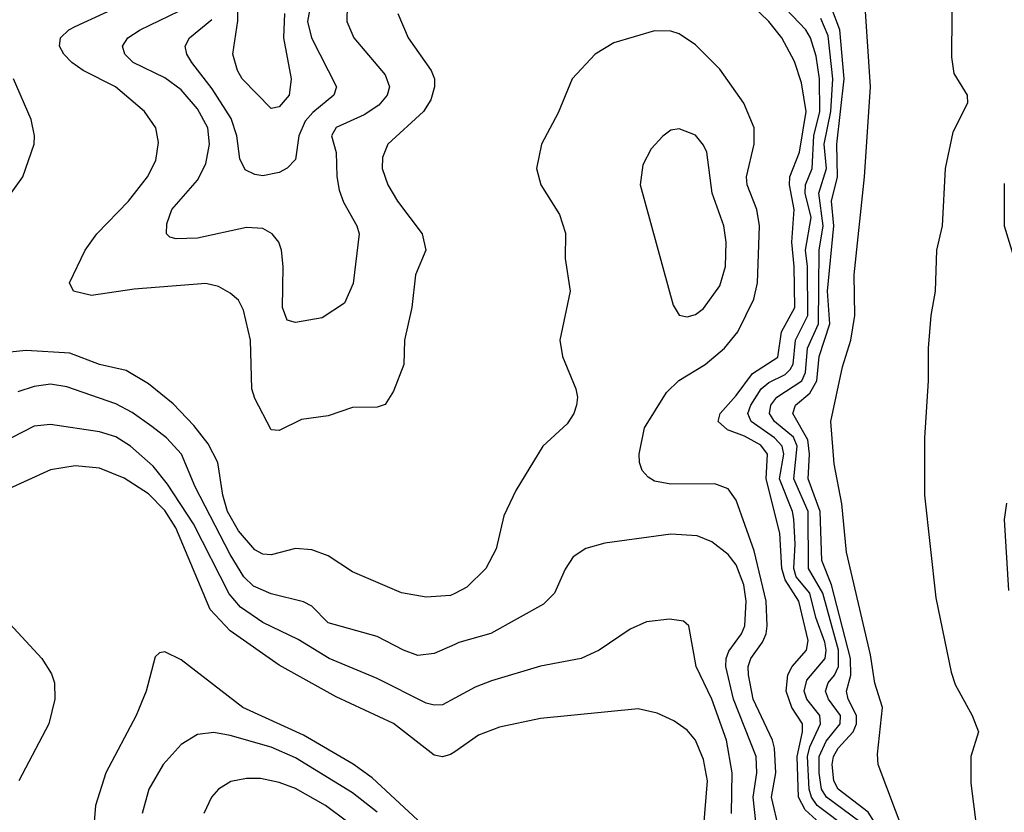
# Model space of a CAD drawing. Header units: inches. Extents: x 1308407 to 1441228, y 959628 to 1036311.
# Tile 609 of 656: x 1398934 to 1401347, y 1013653 to 1015595. Entities that reach past the tile are written whole.
import ezdxf

# ---------------------------------------------------------------- set-up
doc = ezdxf.new("R2010")
doc.units = ezdxf.units.IN
doc.header["$MEASUREMENT"] = 0
doc.layers.add('B3091', color=7, linetype='Continuous')
doc.layers.add('B4001', color=7, linetype='Continuous')

msp = doc.modelspace()

# ---------------------------------------------------------------- linework, layer by layer
at = {"layer": 'B3091', "color": 5}
for points, elevation in [([(1399583.4, 1015610), (1399580.5, 1015550), (1399599.1, 1015450), (1399594.1, 1015410), (1399570, 1015381.5), (1399550, 1015377.2), (1399479.6, 1015450), (1399467.9, 1015470), (1399456.4, 1015510), (1399468.4, 1015591.6), (1399469.4, 1015790)], 2520), ([(1399860.8, 1015610), (1399886.1, 1015550), (1399942.4, 1015470), (1399950.7, 1015450), (1399950.7, 1015430), (1399941.3, 1015398.7), (1399924, 1015370), (1399836.3, 1015290), (1399823.2, 1015256.8), (1399822.4, 1015230), (1399836.1, 1015190), (1399860.2, 1015150), (1399920.5, 1015070), (1399929.3, 1015030), (1399903.8, 1014970), (1399895.3, 1014890), (1399877.3, 1014810), (1399875.4, 1014750), (1399850, 1014684.5), (1399830, 1014651.6), (1399810, 1014645.4), (1399750, 1014644.4), (1399690, 1014624), (1399625.1, 1014614.9), (1399570, 1014588), (1399550, 1014589.7), (1399510, 1014666.3), (1399503.2, 1014690), (1399499.9, 1014810), (1399483, 1014883), (1399470, 1014907.2), (1399450, 1014925), (1399421.4, 1014941.4), (1399390, 1014948.6), (1399214.6, 1014934.6), (1399110, 1014919.3), (1399066.3, 1014930), (1399056, 1014950), (1399094.9, 1015030), (1399123.4, 1015070), (1399200.5, 1015150), (1399247.1, 1015210), (1399267.8, 1015250), (1399274.1, 1015294.1), (1399268.1, 1015330), (1399239.8, 1015370), (1399169, 1015430), (1399090, 1015469.9), (1399062.3, 1015490), (1399042.7, 1015510), (1399031.7, 1015530), (1399034.4, 1015550), (1399054.6, 1015570), (1399070, 1015578.2), (1399283.4, 1015676.6)], 2580), ([(1399736.8, 1015630), (1399735.8, 1015590), (1399753.2, 1015550), (1399830, 1015459.7), (1399840.3, 1015430), (1399834.9, 1015410), (1399814.6, 1015385.4), (1399778.3, 1015361.7), (1399710, 1015330.4), (1399698.6, 1015310), (1399709.5, 1015269.5), (1399710.9, 1015210.9), (1399716.7, 1015176.7), (1399727.9, 1015147.9), (1399760.6, 1015090), (1399766, 1015070), (1399751.4, 1014948.6), (1399730, 1014900.5), (1399675.5, 1014864.5), (1399610, 1014852.8), (1399590, 1014858.2), (1399577.9, 1014890), (1399579.7, 1014990), (1399575.6, 1015030), (1399569.2, 1015050), (1399553.1, 1015070), (1399530, 1015083), (1399490, 1015086), (1399370, 1015059.6), (1399317.7, 1015057.7), (1399302.2, 1015062.2), (1399294, 1015070), (1399294.5, 1015094.5), (1399306.8, 1015130), (1399370, 1015201.7), (1399390, 1015241.5), (1399399.5, 1015290), (1399395.2, 1015330), (1399370, 1015376.2), (1399330, 1015423.2), (1399290, 1015452.5), (1399212.5, 1015490), (1399192.2, 1015510), (1399185.8, 1015530), (1399198.9, 1015550), (1399229.8, 1015570), (1399324.3, 1015615.7)], 2560), ([(1399650, 1015648.7), (1399639.1, 1015590), (1399648.9, 1015550), (1399710.8, 1015430), (1399704.3, 1015410), (1399652.8, 1015367.2), (1399634.1, 1015345.9), (1399618.2, 1015310), (1399610, 1015252.2), (1399590, 1015231), (1399570, 1015220.4), (1399530, 1015212.3), (1399510, 1015215.4), (1399487, 1015227), (1399473.6, 1015253.6), (1399465.9, 1015310), (1399452.6, 1015352.6), (1399405.6, 1015425.6), (1399356.2, 1015490), (1399343.6, 1015510), (1399339.5, 1015530), (1399349.9, 1015550), (1399404.9, 1015595.1)], 2540), ([(1398913.6, 1015170), (1398942, 1015210), (1398969.8, 1015290), (1398970.6, 1015310), (1398962.6, 1015350), (1398918.8, 1015450)], 2620), ([(1400000, 1014189.2), (1399990, 1014184.1), (1399930, 1014179.8), (1399870, 1014190.8), (1399750, 1014241.8), (1399690, 1014281.6), (1399650, 1014296.2), (1399610, 1014299.5), (1399550, 1014283.9), (1399530, 1014285.5), (1399510, 1014296.2), (1399470, 1014342.7), (1399443.1, 1014390), (1399431.8, 1014430), (1399419.4, 1014510), (1399395.9, 1014555.9), (1399360.9, 1014600.9), (1399310, 1014653.3), (1399250, 1014702.3), (1399195, 1014735), (1399130, 1014750.3), (1399057.4, 1014777.4), (1398950, 1014784.5), (1398910, 1014779.9)], 2620), ([(1400000, 1014064.4), (1399950, 1014042.1), (1399910, 1014037.2), (1399874.7, 1014050), (1399810, 1014083.6), (1399690, 1014116.9), (1399650, 1014157.7), (1399630, 1014168.9), (1399550, 1014188), (1399507.1, 1014207.1), (1399483.2, 1014230), (1399450, 1014284.2), (1399363.8, 1014450), (1399330.4, 1014530.4), (1399293.7, 1014570), (1399258.3, 1014598.3), (1399210, 1014632.5), (1399170, 1014653.4), (1399050, 1014695.1), (1399010, 1014701.9), (1398970, 1014696.2), (1398930, 1014682.9)], 2640), ([(1400000, 1013932.5), (1399970, 1013916.1), (1399950, 1013915.2), (1399930, 1013920.4), (1399810, 1013980.6), (1399692.3, 1014030), (1399616.3, 1014076.3), (1399530, 1014118.2), (1399475.6, 1014155.6), (1399447.8, 1014187.8), (1399359.8, 1014359.8), (1399296.7, 1014456.7), (1399261.2, 1014501.2), (1399205.4, 1014550), (1399170, 1014572.6), (1399130, 1014585.1), (1399010, 1014602.9), (1398970, 1014599.1), (1398914.2, 1014570)], 2660), ([(1400000, 1013801.3), (1399990, 1013794.4), (1399970, 1013788.7), (1399950, 1013792.8), (1399850, 1013870.8), (1399710, 1013936.2), (1399570, 1014013.7), (1399450, 1014097.6), (1399400.6, 1014150), (1399317, 1014350), (1399290, 1014392.5), (1399250, 1014433.2), (1399190, 1014471.9), (1399130, 1014496.3), (1399070, 1014502.1), (1399010, 1014491.9), (1398898.3, 1014441.7)], 2680), ([(1398910, 1014114.6), (1398988.3, 1014030), (1399011.9, 1013991.9), (1399019.6, 1013970), (1399020.6, 1013930), (1399005.4, 1013870), (1398932.5, 1013730)], 2680), ([(1399910, 1013633.7), (1399797.6, 1013737.6), (1399751, 1013771), (1399630, 1013842), (1399481.2, 1013910), (1399330, 1014026.6), (1399290, 1014045.7), (1399276.7, 1014043.3), (1399266.4, 1014033.6), (1399244.2, 1013950), (1399219.8, 1013890), (1399145.1, 1013750), (1399120.4, 1013670), (1399116.8, 1013630)], 2720), ([(1399810, 1013652.9), (1399750, 1013700.5), (1399610, 1013786.8), (1399550, 1013812.3), (1399450, 1013841.3), (1399410, 1013848.6), (1399370, 1013843.2), (1399330, 1013819.3), (1399285.7, 1013770), (1399250.6, 1013709.4), (1399234.4, 1013650)], 2740), ([(1399790, 1013590.8), (1399683.2, 1013670), (1399610, 1013711.2), (1399570, 1013726.1), (1399524.2, 1013735.8), (1399490, 1013735.9), (1399451.9, 1013728.1), (1399421.5, 1013710), (1399403.9, 1013690), (1399385.6, 1013650)], 2760)]:
    msp.add_lwpolyline(points, dxfattribs=dict(at, elevation=elevation))
at = {"layer": 'B4001', "color": 5}
for points, elevation in [([(1401218.9, 1015710), (1401216.9, 1015503.1), (1401222.7, 1015462.7), (1401255.8, 1015410), (1401256.1, 1015390), (1401220.5, 1015319.5), (1401201.6, 1015230), (1401194.3, 1015090), (1401180.8, 1015030), (1401177.3, 1014930), (1401166.4, 1014870), (1401160.2, 1014790), (1401160.2, 1014710), (1401151.4, 1014570), (1401150.8, 1014430), (1401178.7, 1014178.7), (1401216.4, 1013996.4), (1401226.1, 1013966.1), (1401267.6, 1013890), (1401283.5, 1013850), (1401265, 1013790), (1401264.7, 1013724.7), (1401284.2, 1013570)], 2480), ([(1400967.7, 1013610), (1400888.3, 1013670), (1400873.9, 1013690), (1400868.7, 1013710), (1400864.8, 1013790), (1400870, 1013813.5), (1400896.5, 1013870), (1400894.5, 1013890), (1400862.5, 1013930), (1400856.2, 1013950), (1400863.1, 1013976.9), (1400907.6, 1014030), (1400910.5, 1014050), (1400906.9, 1014070), (1400885.1, 1014130), (1400870.1, 1014190), (1400837.1, 1014230), (1400831, 1014250), (1400834.3, 1014310), (1400831.3, 1014371.3), (1400827.8, 1014390), (1400795.5, 1014470), (1400806.4, 1014530), (1400802.1, 1014550), (1400783.3, 1014570), (1400726.4, 1014610), (1400718.4, 1014630), (1400725.6, 1014650), (1400750.8, 1014690), (1400770, 1014705.9), (1400810, 1014725.2), (1400822.4, 1014737.6), (1400829.3, 1014750.7), (1400835.3, 1014810), (1400865.6, 1014870), (1400864.1, 1014990), (1400859.6, 1015030), (1400873.4, 1015110), (1400859.1, 1015170), (1400859.3, 1015190), (1400876.2, 1015230), (1400880, 1015310), (1400894.9, 1015370), (1400894.2, 1015450), (1400885.6, 1015505.6), (1400872.1, 1015550), (1400860.1, 1015570), (1400746.7, 1015690)], 2560), ([(1401101.4, 1013601.4), (1401037.7, 1013770), (1401035.7, 1013795.7), (1401048.1, 1013910), (1401029.5, 1013969.5), (1401018.9, 1014038.9), (1400960, 1014290), (1400948.5, 1014408.5), (1400930, 1014506.6), (1400921.5, 1014610), (1400950, 1014744.4), (1400970.6, 1014809.4), (1400980.5, 1014870), (1400978.6, 1014970), (1401004.2, 1015210), (1401019, 1015430), (1401001.4, 1015690)], 2480), ([(1400912.3, 1013610), (1400859, 1013659), (1400842.5, 1013690), (1400839.1, 1013790), (1400852.2, 1013850), (1400852.3, 1013870), (1400825.7, 1013910), (1400812.5, 1013950), (1400816.3, 1013990), (1400827.3, 1014010), (1400862.1, 1014050), (1400866.4, 1014073.6), (1400843, 1014170), (1400810, 1014222.4), (1400802, 1014250), (1400797, 1014337), (1400763.6, 1014470), (1400766.6, 1014530), (1400750, 1014552.4), (1400710, 1014574.8), (1400668.4, 1014590), (1400645.8, 1014610), (1400650.3, 1014630), (1400690, 1014673.7), (1400730, 1014727.9), (1400791.9, 1014768.1), (1400800.7, 1014830), (1400833.5, 1014890), (1400832, 1014990), (1400826.2, 1015050), (1400832.1, 1015130), (1400820.4, 1015190), (1400821.2, 1015210), (1400845.1, 1015270), (1400861.2, 1015370), (1400850, 1015439.8), (1400832.4, 1015492.4), (1400801.7, 1015550), (1400769.9, 1015590), (1400687.5, 1015670)], 2580), ([(1401028.9, 1013628.9), (1401013.2, 1013653.2), (1400939.9, 1013710), (1400928.7, 1013730), (1400924.9, 1013770), (1400928.5, 1013790), (1400939.6, 1013810), (1400976, 1013850), (1400984.9, 1013870), (1400984.3, 1013890), (1400964.1, 1013930), (1400960.1, 1013950), (1400971, 1013989), (1400969.7, 1014030), (1400923.1, 1014210), (1400899.2, 1014270), (1400895.2, 1014390), (1400866.2, 1014470), (1400869.3, 1014530), (1400865.5, 1014565.5), (1400828.2, 1014630), (1400835.3, 1014650), (1400870, 1014679.4), (1400887.2, 1014710), (1400892.7, 1014770), (1400919.1, 1014850), (1400913.8, 1014930), (1400928.8, 1015090), (1400923, 1015150), (1400937.6, 1015210), (1400936.5, 1015290), (1400954.7, 1015450), (1400943.3, 1015570), (1400923.6, 1015623.6)], 2520), ([(1400992.7, 1013630), (1400910.9, 1013690), (1400898.9, 1013710), (1400892.7, 1013750), (1400893.4, 1013790), (1400910, 1013827.1), (1400944.4, 1013870), (1400945.5, 1013890), (1400916.1, 1013930), (1400908.3, 1013950), (1400915.5, 1013970), (1400931, 1013989), (1400940.5, 1014010), (1400940.8, 1014050), (1400901.7, 1014190), (1400867.2, 1014250), (1400866.1, 1014390), (1400831.2, 1014470), (1400838.9, 1014550), (1400830, 1014571.8), (1400783.9, 1014610), (1400771.3, 1014630), (1400774.3, 1014650), (1400789.6, 1014670), (1400851, 1014710), (1400859.7, 1014730), (1400864.8, 1014790), (1400891.2, 1014850), (1400892.7, 1015030), (1400902.5, 1015090), (1400892.4, 1015170), (1400910.8, 1015230), (1400905.5, 1015290), (1400921.8, 1015370), (1400926.7, 1015450), (1400914.8, 1015554.8), (1400897.4, 1015597.4)], 2540), ([(1400794.9, 1013610), (1400775.9, 1013690), (1400786.7, 1013750), (1400783.3, 1013810), (1400778.7, 1013830), (1400731.7, 1013930), (1400719.6, 1013990), (1400719.4, 1014010), (1400725.8, 1014030), (1400754, 1014070), (1400763.4, 1014090), (1400765.6, 1014110), (1400762.9, 1014170), (1400733.4, 1014293.4), (1400690, 1014418), (1400670, 1014445.5), (1400637.4, 1014457.4), (1400530, 1014456.6), (1400490, 1014464.1), (1400473.8, 1014473.8), (1400459.8, 1014490), (1400452.6, 1014510), (1400451.8, 1014530), (1400465.2, 1014594.8), (1400518.9, 1014681.1), (1400549.1, 1014710.9), (1400613.6, 1014750), (1400660.8, 1014790), (1400693.6, 1014830), (1400733.2, 1014910), (1400741.6, 1014950), (1400747, 1015090), (1400740.5, 1015130), (1400716.3, 1015190), (1400715.4, 1015210), (1400734.2, 1015290), (1400733.9, 1015330), (1400708.2, 1015390), (1400650, 1015473.3), (1400590, 1015533.3), (1400550, 1015560.3), (1400530, 1015567), (1400490, 1015567.7), (1400390, 1015538), (1400344, 1015510), (1400287.8, 1015450), (1400253.2, 1015366.8), (1400212.6, 1015290), (1400200.7, 1015230), (1400211.3, 1015190), (1400257.1, 1015117.1), (1400271.7, 1015071.7), (1400271.1, 1015010), (1400283.2, 1014930), (1400257.6, 1014810), (1400264.5, 1014770), (1400296.5, 1014690), (1400300.9, 1014670), (1400298.9, 1014650), (1400292, 1014630), (1400275.3, 1014604.7), (1400216.4, 1014550), (1400150, 1014441.6), (1400120.6, 1014379.4), (1400101.6, 1014298.4), (1400076.2, 1014250), (1400030, 1014204.6), (1400000, 1014189.2)], 2620), ([(1401346.7, 1015193.3), (1401346.2, 1015090), (1401370.5, 1015010)], 2520), ([(1401352.1, 1014410), (1401346.3, 1014370), (1401356.7, 1014196.7)], 2520), ([(1400737.5, 1013630), (1400731.4, 1013690), (1400740.4, 1013750), (1400739, 1013790), (1400683.1, 1013930), (1400664.5, 1014010), (1400665.3, 1014030), (1400672.1, 1014048), (1400702.5, 1014090), (1400711.1, 1014110), (1400714.2, 1014170), (1400708.1, 1014210), (1400690, 1014259.4), (1400670, 1014284.9), (1400630, 1014315.8), (1400594.5, 1014330), (1400530, 1014334), (1400367.7, 1014312.3), (1400321, 1014299), (1400290, 1014278.7), (1400271, 1014249), (1400245, 1014190), (1400217.5, 1014162.5), (1400088.7, 1014091.3), (1400010, 1014068.8), (1400000, 1014064.4)], 2640), ([(1400678.3, 1013650), (1400679.7, 1013750), (1400665.9, 1013830), (1400629.9, 1013930), (1400591.5, 1014010), (1400573.6, 1014110), (1400561, 1014121), (1400526.3, 1014126.3), (1400470, 1014119.7), (1400430, 1014101.7), (1400353.7, 1014050), (1400310.1, 1014029.9), (1400210, 1014010.6), (1400090, 1013974.9), (1400050, 1013959.9), (1400000, 1013932.5)], 2660), ([(1400609.6, 1013610), (1400619.1, 1013730), (1400610, 1013782.6), (1400590, 1013829.8), (1400570, 1013854.2), (1400536.8, 1013876.8), (1400496.2, 1013896.2), (1400450, 1013906.1), (1400210, 1013882.5), (1400110, 1013861.8), (1400058.2, 1013841.8), (1400000, 1013801.3)], 2680)]:
    msp.add_lwpolyline(points, dxfattribs=dict(at, elevation=elevation))
at = {"layer": 'B4001', "color": 5, "elevation": 2640}
msp.add_lwpolyline([(1400550, 1015327), (1400530, 1015323.7), (1400510, 1015309.4), (1400481.8, 1015278.2), (1400461.2, 1015238.8), (1400454.9, 1015190), (1400535.6, 1014895.6), (1400550, 1014870.8), (1400570, 1014866.7), (1400590, 1014872.4), (1400610, 1014887.4), (1400650, 1014943.1), (1400663.2, 1014990), (1400664.9, 1015050), (1400659.5, 1015090), (1400631.2, 1015170), (1400617.6, 1015270), (1400610, 1015287), (1400590, 1015311.5)], close=True, dxfattribs=at)

doc.saveas('drawing.dxf')
